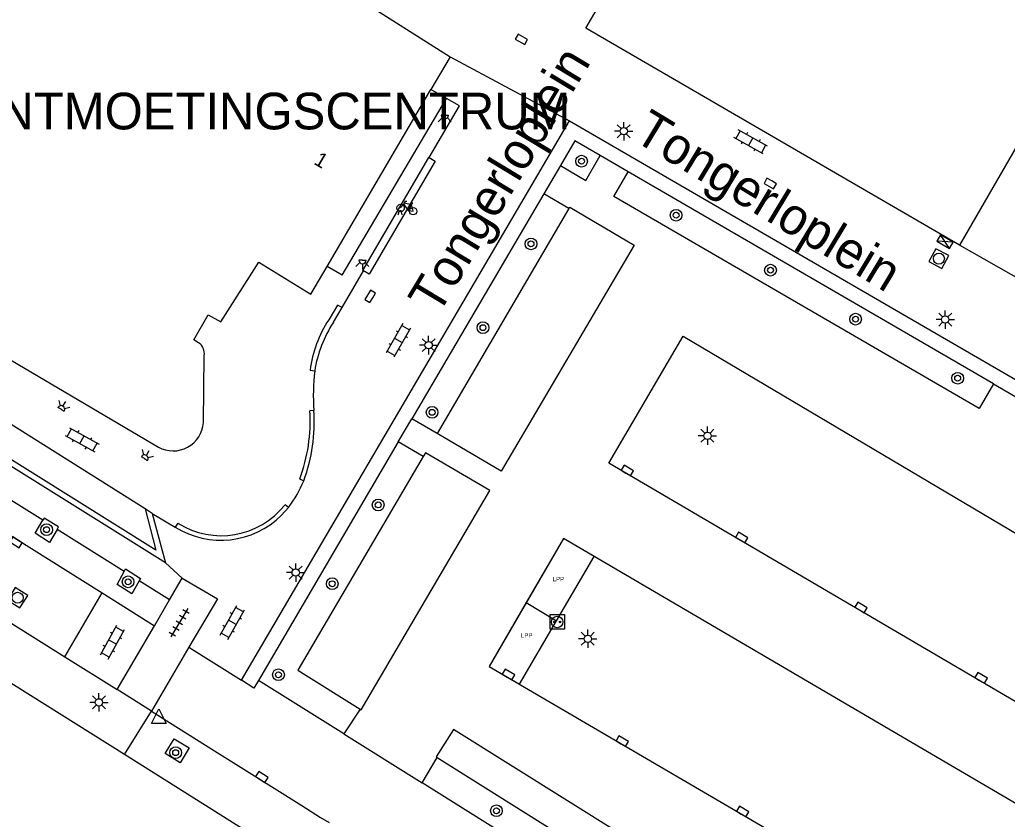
# Model space of a CAD drawing. Extents: x 136000 to 141014, y 402000 to 403500.
# Drawn here: x 137958.3 to 138025.6, y 402314.4 to 402368.9 of the extents above; entities that cross this region are included whole.
import ezdxf

# ---------------------------------------------------------------- set-up
doc = ezdxf.new("R2010")
doc.units = 0
for name, color, linetype in [('bp-grn-parkeervak', 7, 'Continuous'), ('gg-afsc-muur', 7, 'Continuous'), ('gg-anno-huisnummerreeks BGT', 7, 'Continuous'), ('gg-anno-openbare ruimte label', 7, 'Continuous'), ('gg-bbg-hoofdgebouw', 7, 'Continuous'), ('gg-knt-verharding', 7, 'Continuous'), ('gg-knt-verharding nz', 7, 'Continuous'), ('gt-anno-naam bijzondere bebouwing', 7, 'Continuous'), ('gt-grn-groengrens', 7, 'Continuous'), ('gt-grn-weggrens', 7, 'Continuous'), ('gt-symb-boom', 7, 'Continuous'), ('gt-symb-elektrakast', 7, 'Continuous'), ('gt-symb-fietsenrek', 7, 'Continuous'), ('gt-symb-klinker verharding', 7, 'Continuous'), ('gt-symb-kolk', 7, 'Continuous'), ('gt-symb-laadpunt elektrisch vervoer', 7, 'Continuous'), ('gt-symb-lichtmast', 7, 'Continuous'), ('gt-symb-lichtpunt', 7, 'Continuous'), ('gt-symb-rioolschacht', 7, 'Continuous'), ('gt-symb-tegel verharding', 7, 'Continuous'), ('gt-symb-waterafsluiter', 7, 'Continuous'), ('kenmerkpunt laadpunt parkeerplaats', 7, 'Continuous')]:
    doc.layers.add(name, color=color, linetype=linetype)

# ---------------------------------------------------------------- blocks, each defined once
blk = doc.blocks.new('gt0-LMAST')
at = {"layer": 'gt-symb-lichtmast'}
for p, q in [((-0.182, 0.173), (-0.447, 0.438)), ((-0.005, 0.246), (-0.005, 0.621)), ((0.172, 0.173), (0.437, 0.438)), ((-0.255, -0.004), (-0.63, -0.004)), ((-0.182, -0.181), (-0.447, -0.446)), ((-0.005, -0.254), (-0.005, -0.629)), ((0.437, -0.446), (0.172, -0.181)), ((0.245, -0.004), (0.62, -0.004))]:
    blk.add_line(p, q, dxfattribs=at)
blk.add_circle((-0.005, -0.004), 0.25, dxfattribs=at)
blk = doc.blocks.new('gt0-BOOM')
at = {"layer": 'gt-symb-boom'}
for radius in [0.4, 0.2]:
    blk.add_circle((0, 0), radius, dxfattribs=at)
blk = doc.blocks.new('gt0-RS')
at = {"layer": 'gt-symb-rioolschacht'}
blk.add_lwpolyline([(-0.5, -0.5), (0.5, -0.5), (0.5, 0.5), (-0.5, 0.5)], close=True, dxfattribs=at)
blk.add_circle((0, 0), 0.375, dxfattribs=at)
blk = doc.blocks.new('gt0-EKAST')
at = {"layer": 'gt-symb-elektrakast'}
for p, q in [((-0.501, -0.249), (0.501, 0.249)), ((-0.501, 0.249), (0.501, -0.249))]:
    blk.add_line(p, q, dxfattribs=at)
blk.add_lwpolyline([(0.501, 0.249), (-0.501, 0.249), (-0.501, -0.249), (0.501, -0.249)], close=True, dxfattribs=at)
blk = doc.blocks.new('gt0-KOLK')
at = {"layer": 'gt-symb-kolk'}
blk.add_lwpolyline([(0, 0), (0.375, 0), (0.375, 0.4), (-0.375, 0.4), (-0.375, 0), (0, 0)], dxfattribs=at)
blk = doc.blocks.new('gt0-KL1')
at = {"layer": 'gt-symb-klinker verharding'}
for p, q in [((-1.15, 0.3), (1.15, 0.3)), ((-1, -0.3), (-1, 0.3)), ((-0.5, 0.3), (-0.5, 0.45)), ((0, -0.3), (0, 0.3)), ((0.5, 0.3), (0.5, 0.45)), ((1, -0.3), (1, 0.3)), ((-1.15, -0.3), (1.15, -0.3)), ((-0.5, -0.45), (-0.5, -0.3)), ((0.5, -0.45), (0.5, -0.3))]:
    blk.add_line(p, q, dxfattribs=at)
blk = doc.blocks.new('gt0-LEV')
at = {"layer": 'gt-symb-laadpunt elektrisch vervoer'}
blk.add_lwpolyline([(-0.486, 0.501), (0.486, 0.501), (0.486, -0.499), (-0.486, -0.499)], close=True, dxfattribs=at)
for centre, radius in [((0, 0), 0.393), ((-0.186, 0), 0.0566), ((0.186, 0), 0.0566)]:
    blk.add_circle(centre, radius, dxfattribs=at)
blk = doc.blocks.new('gt0-FREK')
at = {"layer": 'gt-symb-fietsenrek'}
for p, q in [((0.259, 0.762), (0.294, 0.823)), ((0.54, 0.335), (0.259, 0.762)), ((0.294, 0.823), (0.767, 0.714)), ((0.767, 0.714), (0.54, 0.335)), ((0.757, 0.841), (0.866, 0.816)), ((0.767, 0.714), (0.84, 0.822)), ((0.895, 0.252), (0.767, 0.714))]:
    blk.add_line(p, q, dxfattribs=at)
for points in [[(0.036, 0.476), (0.228, 0.708), (0.259, 0.762)], [(0.294, 0.823), (0.36, 0.937), (0.452, 0.935)], [(-0.124, 0), (-0.047, 0.312), (0.053, 0.312), (0.12, 0)], [(0.54, 0.335), (0.555, 0.305), (0.895, 0.252)]]:
    blk.add_lwpolyline(points, dxfattribs=at)
for centre in [(0.036, 0.476), (0.895, 0.252)]:
    blk.add_circle(centre, 0.252, dxfattribs=at)
blk = doc.blocks.new('gt0-LPUNT')
at = {"layer": 'gt-symb-lichtpunt'}
for p, q in [((0, 0), (-0.25, 0)), ((0, 0), (0.25, 0)), ((-0.177, -0.177), (-0.442, -0.442)), ((0, -0.25), (0, -0.625)), ((0.442, -0.442), (0.177, -0.177))]:
    blk.add_line(p, q, dxfattribs=at)
blk.add_arc((0, 0), 0.25, 180, 0, dxfattribs=at)
blk = doc.blocks.new('gt0-TEG1')
at = {"layer": 'gt-symb-tegel verharding'}
for p, q in [((-1.125, 0), (1.125, 0)), ((-0.9, -0.25), (-0.9, 0.25)), ((-0.45, -0.25), (-0.45, 0.25)), ((0, -0.25), (0, 0.25)), ((0.45, -0.25), (0.45, 0.25)), ((0.9, -0.25), (0.9, 0.25))]:
    blk.add_line(p, q, dxfattribs=at)
blk = doc.blocks.new('gt0-WAFSL')
at = {"layer": 'gt-symb-waterafsluiter'}
for p, q in [((-0.5, -0.333), (0, 0.667)), ((0, 0.667), (0.5, -0.333)), ((0.5, -0.333), (-0.5, -0.333))]:
    blk.add_line(p, q, dxfattribs=at)

msp = doc.modelspace()

# ---------------------------------------------------------------- linework, layer by layer
at = {"layer": 'bp-grn-parkeervak'}
for p, q in [((137995.392, 402333.558), (137992.856, 402329.195)), ((137992.856, 402329.195), (137990.32, 402324.831)), ((137992.856, 402329.195), (137994.926, 402327.949))]:
    msp.add_line(p, q, dxfattribs=at)
for points in [[(137994.926, 402327.949), (137997.49, 402332.33), (137995.392, 402333.558)], [(137990.32, 402324.831), (137992.391, 402323.619), (137994.926, 402327.949)]]:
    msp.add_lwpolyline(points, dxfattribs=at)
at = {"layer": 'gg-afsc-muur'}
for p, q in [((137979.71, 402348.285), (137980.297, 402349.291)), ((137978.122, 402345.031), (137978.436, 402344.977)), ((137978.372, 402342.277), (137978.105, 402342.248)), ((137977.409, 402337.613), (137977.687, 402337.489)), ((137976.646, 402335.672), (137976.411, 402335.843)), ((137976.17, 402335.137), (137976.646, 402335.672)), ((137969.107, 402334.598), (137968.926, 402334.329))]:
    msp.add_line(p, q, dxfattribs=at)
msp.add_lwpolyline([(137980.297, 402349.291), (137979.986, 402349.461), (137979.397, 402348.456)], dxfattribs=at)
for centre, radius, start, end in [((137986.085, 402344.016), 8.028, 146.42451, 172.73864), ((137986.808, 402343.652), 8.476, 146.86677, 171.00715), ((137966.961, 402341.552), 11.166, 339.34494, 3.5754), ((137967.247, 402341.426), 11.158, 339.34035, 4.37599), ((137972.067, 402339.282), 5.54, 237.70961, 321.63711), ((137972.04, 402339.29), 5.858, 237.88868, 314.84031)]:
    msp.add_arc(centre, radius, start, end, dxfattribs=at)
at = {"layer": 'gg-bbg-hoofdgebouw'}
for p, q in [((137967.531, 402379.187), (137987.661, 402366.371)), ((138033.741, 402373.25), (138022.397, 402353.534)), ((137987.661, 402366.371), (137986.356, 402364.145)), ((137979.292, 402352.093), (137986.356, 402364.145)), ((137955.097, 402347.259), (137967.775, 402339.778)), ((137970.852, 402341.452), (137970.898, 402346.017))]:
    msp.add_line(p, q, dxfattribs=at)
for points in [[(138022.397, 402353.534), (137996.927, 402368.34), (137999.071, 402372.029), (137992.17, 402376.041)], [(137970.514, 402346.89), (137970.19, 402347.082), (137971.17, 402348.794), (137972.035, 402348.315), (137974.629, 402352.392), (137978.18, 402350.196), (137979.292, 402352.093)]]:
    msp.add_lwpolyline(points, dxfattribs=at)
for centre, radius, start, end in [((137970.061, 402346.17), 0.851, 349.65027, 57.83552), ((137968.779, 402341.598), 2.078, 241.11088, 355.98472)]:
    msp.add_arc(centre, radius, start, end, dxfattribs=at)
at = {"layer": 'gg-knt-verharding'}
for p, q in [((137987.415, 402363.539), (137986.356, 402364.145)), ((137980.3, 402351.503), (137987.415, 402363.539)), ((137973.446, 402323.884), (137995.797, 402362.023)), ((137995.797, 402362.023), (138047.834, 402331.843)), ((137999.8, 402358.547), (137997.893, 402359.655)), ((137995.179, 402358.965), (137994.053, 402357.045)), ((138024.709, 402344.086), (137999.8, 402358.547)), ((137994.053, 402357.045), (137985.06, 402341.712)), ((137995.768, 402356.04), (137994.053, 402357.045)), ((137995.768, 402356.04), (137986.771, 402340.706)), ((137980.3, 402351.503), (137979.292, 402352.093)), ((137932.497, 402349.559), (137963.95, 402329.837)), ((137968.253, 402331.89), (137942.058, 402348.26)), ((138024.709, 402344.086), (138026.652, 402342.958)), ((137984.134, 402340.133), (137985.06, 402341.712)), ((137986.771, 402340.706), (137985.06, 402341.712)), ((137984.134, 402340.133), (137974.597, 402323.874)), ((137985.836, 402339.134), (137984.134, 402340.133)), ((137967.364, 402335.257), (137966.868, 402335.569)), ((137967.364, 402335.257), (137968.253, 402331.89)), ((137968.538, 402329.367), (137969.398, 402330.84)), ((137969.398, 402330.84), (137971.798, 402329.441)), ((137961.402, 402325.48), (137963.95, 402329.837)), ((137963.95, 402329.837), (137967.51, 402327.605)), ((137955.48, 402329.189), (137961.402, 402325.48)), ((137967.51, 402327.605), (137968.538, 402329.367)), ((137971.798, 402329.441), (137969.86, 402326.132)), ((137964.963, 402323.25), (137967.51, 402327.605)), ((137969.86, 402326.132), (137967.308, 402321.776)), ((137969.86, 402326.132), (137973.446, 402323.884)), ((137961.402, 402325.48), (137964.963, 402323.25)), ((137974.292, 402323.353), (137973.446, 402323.884)), ((137974.597, 402323.874), (137974.292, 402323.353)), ((137980.416, 402320.246), (137974.597, 402323.874)), ((137967.308, 402321.776), (137971.609, 402319.077)), ((137981.535, 402321.912), (137980.416, 402320.246)), ((137971.609, 402319.077), (137973.593, 402317.832)), ((137989.779, 402303.572), (137965.459, 402318.828)), ((137985.752, 402316.905), (137986.789, 402318.617)), ((137986.789, 402318.617), (138025.011, 402294.673)), ((137973.593, 402317.832), (137977.548, 402315.352)), ((138024.551, 402292.627), (137985.752, 402316.905)), ((137977.548, 402315.352), (137978.836, 402314.545)), ((137978.836, 402314.545), (137979.413, 402314.183))]:
    msp.add_line(p, q, dxfattribs=at)
for points in [[(137965.459, 402318.828), (137907.856, 402354.963), (137882.709, 402371.604), (137882.959, 402371.979), (137866.668, 402382.843)], [(137997.893, 402359.655), (137996.17, 402360.655), (137995.179, 402358.965)], [(137995.179, 402358.965), (137996.905, 402357.953), (137997.893, 402359.655)], [(138024.709, 402344.086), (138023.737, 402342.413), (137998.823, 402356.865), (137999.8, 402358.547)], [(137966.868, 402335.569), (137953.165, 402344.188), (137954.554, 402346.395)], [(137985.836, 402339.134), (137977.283, 402324.569), (137981.535, 402321.912)], [(137960.883, 402334.173), (137960.358, 402333.274), (137959.387, 402333.907), (137959.897, 402334.792)], [(137960.883, 402334.173), (137960.978, 402334.335), (137959.984, 402334.942), (137959.897, 402334.792)], [(137966.471, 402330.665), (137965.97, 402329.787), (137964.963, 402330.415), (137965.451, 402331.305)], [(137965.451, 402331.305), (137965.542, 402331.472), (137966.563, 402330.825), (137966.471, 402330.665)], [(137968.23, 402318.891), (137968.857, 402319.899), (137969.887, 402319.275), (137969.26, 402318.266), (137968.23, 402318.891)]]:
    msp.add_lwpolyline(points, dxfattribs=at)
at = {"layer": 'gg-knt-verharding nz'}
msp.add_line((137986.245, 402359.508), (137986.649, 402359.271), dxfattribs=at)
for points in [[(137981.754, 402351.794), (137981.707, 402351.822), (137986.217, 402359.524), (137986.245, 402359.508)], [(137986.649, 402359.271), (137982.139, 402351.57), (137981.754, 402351.794)], [(137995.768, 402356.04), (137995.816, 402356.121), (138000.204, 402353.546), (137991.15, 402338.136), (137986.771, 402340.706)], [(138003.552, 402347.348), (138043.148, 402323.882), (138038.232, 402315.418), (138031.959, 402319.064), (137998.48, 402338.693), (138003.552, 402347.348)], [(137981.535, 402321.912), (137981.607, 402321.863), (137990.371, 402336.813), (137985.986, 402339.388), (137985.836, 402339.134)], [(137995.392, 402333.558), (137990.32, 402324.831), (138015.654, 402310.002), (138030.126, 402301.509), (138035.137, 402310.26), (137995.392, 402333.558)], [(138025.011, 402294.673), (138026.198, 402296.567), (137987.886, 402320.531), (137986.716, 402318.662), (137986.789, 402318.617)]]:
    msp.add_lwpolyline(points, dxfattribs=at)
at = {"layer": 'gt-grn-groengrens'}
msp.add_lwpolyline([(137966.868, 402335.569), (137967.608, 402332.765), (137942.6, 402348.393), (137945.116, 402352.685), (137946.087, 402352.112)], dxfattribs=at)
at = {"layer": 'gt-grn-weggrens'}
for p, q in [((137987.661, 402366.371), (137995.797, 402362.023)), ((138026.75, 402351.068), (138022.397, 402353.534)), ((137980.297, 402349.291), (137981.754, 402351.794)), ((137959.897, 402334.792), (137955.251, 402337.709)), ((137967.364, 402335.257), (137968.926, 402334.329)), ((137965.451, 402331.305), (137960.883, 402334.173)), ((137968.253, 402331.89), (137969.398, 402330.84)), ((137968.538, 402329.367), (137966.471, 402330.665)), ((137967.308, 402321.776), (137964.963, 402323.25)), ((137965.459, 402318.828), (137967.308, 402321.776)), ((137980.416, 402320.246), (137985.752, 402316.905))]:
    msp.add_line(p, q, dxfattribs=at)
msp.add_lwpolyline([(137986.245, 402359.508), (137988.298, 402363.034), (137987.415, 402363.539)], dxfattribs=at)
for centre, radius, start, end in [((137993.834, 402343.261), 15.494, 173.64204, 183.64222), ((137970.511, 402340.393), 7.741, 322.4171, 337.96418)]:
    msp.add_arc(centre, radius, start, end, dxfattribs=at)

# ---------------------------------------------------------------- block references
at = {"layer": 'gt-symb-boom'}
for p in [(137996.625, 402359.264), (138003.071, 402355.582), (137993.178, 402353.627), (138009.504, 402351.838), (138015.302, 402348.498), (137989.903, 402347.918), (138022.264, 402344.474), (137986.438, 402342.149), (137982.762, 402335.837), (137960.158, 402334.149), (137965.714, 402330.595), (137979.627, 402330.466), (137975.964, 402324.261), (137968.957, 402318.954), (137990.824, 402314.994)]:
    msp.add_blockref('gt0-BOOM', p, dxfattribs=at)
at = {"layer": 'gt-symb-elektrakast', "rotation": 149.83069845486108}
msp.add_blockref('gt0-EKAST', (138021.406, 402353.787), dxfattribs=at)
at = {"layer": 'gt-symb-fietsenrek'}
msp.add_blockref('gt0-FREK', (137984.255, 402355.602), dxfattribs=at)
at = {"layer": 'gt-symb-klinker verharding'}
for p, rotation in [((138008.154, 402360.586), 150.79515966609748), ((137984.13, 402347.046), -119.74488129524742), ((137962.582, 402340.275), -29.488907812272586), ((137972.818, 402327.826), 60.667209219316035), ((137964.656, 402326.484), 60.79515966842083)]:
    msp.add_blockref('gt0-KL1', p, dxfattribs=dict(at, rotation=rotation))
at = {"layer": 'gt-symb-kolk'}
for p, rotation in [((137992.623, 402367.748), 150.71717142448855), ((138009.59, 402357.916), 150.20538279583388), ((137982.387, 402349.951), 59.7435628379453), ((137999.645, 402338.009), -30.382486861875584), ((138007.44, 402333.438), -30.317429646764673), ((137957.968, 402333.116), -32.08436154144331), ((138015.577, 402328.679), -30.40049096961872), ((137991.543, 402324.109), -30.364481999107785), ((138023.76, 402323.878), -30.41849431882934), ((137999.298, 402319.565), -30.29942322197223), ((137974.724, 402317.126), -32.08436153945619), ((138007.503, 402314.77), -30.32439538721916)]:
    msp.add_blockref('gt0-KOLK', p, dxfattribs=dict(at, rotation=rotation))
at = {"layer": 'gt-symb-laadpunt elektrisch vervoer'}
msp.add_blockref('gt0-LEV', (137994.966, 402327.859), dxfattribs=at)
at = {"layer": 'gt-symb-lichtmast'}
for p in [(137999.504, 402361.312), (138021.422, 402348.475), (137986.207, 402346.73), (138005.209, 402340.555), (137977.143, 402331.231), (137997.052, 402326.718), (137963.732, 402322.386)]:
    msp.add_blockref('gt0-LMAST', p, dxfattribs=at)
at = {"layer": 'gt-symb-lichtpunt'}
for p in [(137987.303, 402362.395), (137981.686, 402352.527)]:
    msp.add_blockref('gt0-LPUNT', p, dxfattribs=at)
for p, rotation in [((137961.146, 402342.355), 149.44730114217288), ((137966.832, 402338.999), 149.44730114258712)]:
    msp.add_blockref('gt0-LPUNT', p, dxfattribs=dict(at, rotation=rotation))
at = {"layer": 'gt-symb-rioolschacht'}
for p, rotation in [((138020.983, 402352.624), 61.76909817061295), ((137958.183, 402329.511), -32.08436154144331)]:
    msp.add_blockref('gt0-RS', p, dxfattribs=dict(at, rotation=rotation))
at = {"layer": 'gt-symb-tegel verharding', "rotation": -120.92445902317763}
msp.add_blockref('gt0-TEG1', (137969.201, 402327.817), dxfattribs=at)
at = {"layer": 'gt-symb-waterafsluiter'}
msp.add_blockref('gt0-WAFSL', (137967.802, 402321.274), dxfattribs=at)

# ---------------------------------------------------------------- texts
at = {"layer": 'gg-anno-huisnummerreeks BGT'}
msp.add_text('1', height=1, rotation=329.6, dxfattribs=at).set_placement((137978.313, 402359.102))
at = {"layer": 'gg-anno-openbare ruimte label'}
for rotation, p in [(58.9, (137986.841, 402348.693)), (328.9, (138000.05, 402360.75))]:
    msp.add_text('Tongerloplein', height=2.5, rotation=rotation, dxfattribs=at).set_placement(p)
at = {"layer": 'gt-anno-naam bijzondere bebouwing'}
msp.add_text('ONTMOETINGSCENTRUM', height=2.5, dxfattribs=at).set_placement((137954.271, 402361.432))
at = {"layer": 'kenmerkpunt laadpunt parkeerplaats'}
for p in [(137994.655, 402330.633), (137992.496, 402326.789)]:
    msp.add_text('LPP', height=0.3, dxfattribs=at).set_placement(p)

doc.saveas('drawing.dxf')
